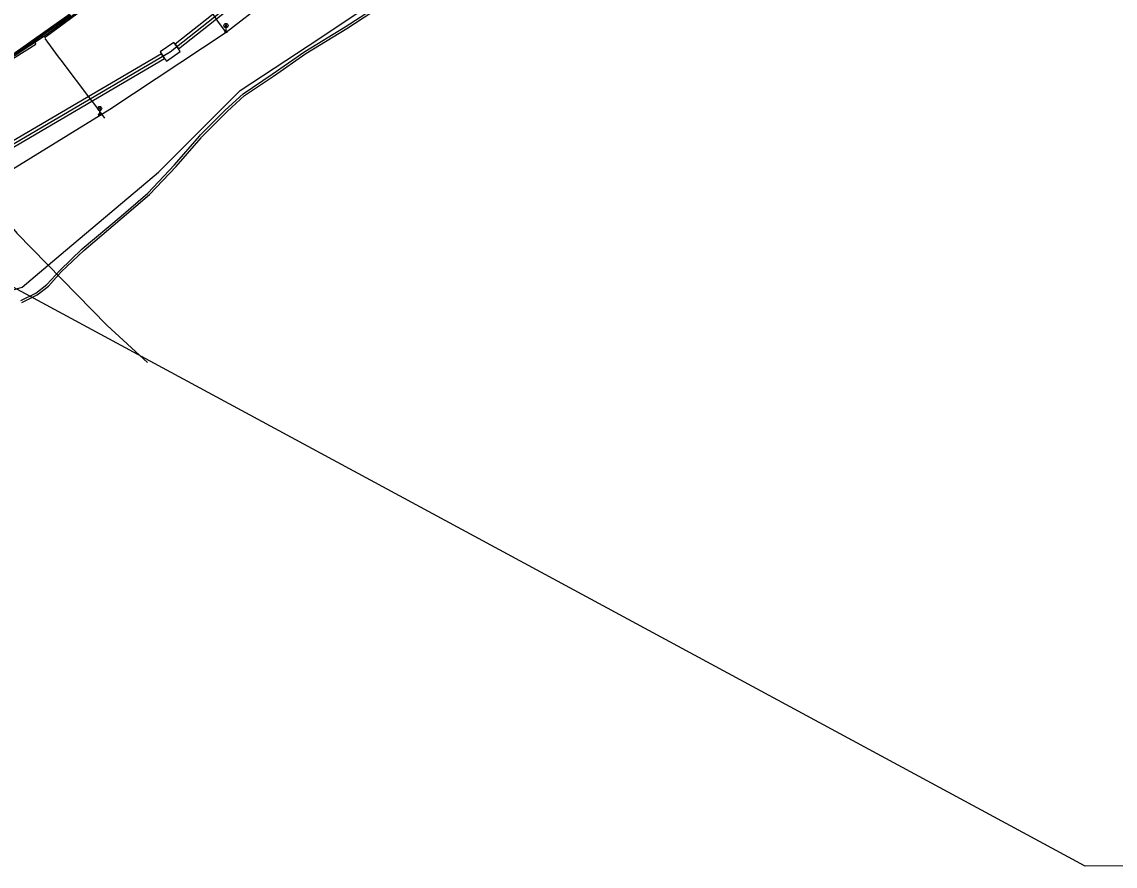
# Model space of a CAD drawing. Extents: x -595540 to -593988, y -1160850 to -1159202.
# Drawn here: x -595158.2 to -594961.5, y -1159795.9 to -1159644.1 of the extents above; entities that cross this region are included whole.
import ezdxf

# ---------------------------------------------------------------- set-up
doc = ezdxf.new("R2010")
doc.units = 0
for name, color, linetype in [('BVK-VODOVOD_trasa sítě', 7, 'Continuous'), ('CETIN_kabel podzemní', 7, 'Continuous'), ('CETIN_kabelovod', 7, 'Continuous'), ('DPMB_kabel', 7, 'Continuous'), ('DPMB_kyneta', 7, 'Continuous'), ('DPMB_trolejové vedení-nosné lano', 7, 'Continuous'), ('DSP-SDEL-VODAFONE_kabel', 7, 'Continuous'), ('EON-NN_kabel', 7, 'Continuous'), ('TSB_kabel VO', 7, 'Continuous'), ('TSB_lampy VO', 7, 'Continuous')]:
    doc.layers.add(name, color=color, linetype=linetype)

msp = doc.modelspace()

# ---------------------------------------------------------------- linework, layer by layer
at = {"layer": 'BVK-VODOVOD_trasa sítě'}
msp.add_lwpolyline([(-594904.555, -1159795.364), (-594966.94, -1159795.92), (-595165.864, -1159688.514)], dxfattribs=at)
at = {"layer": 'CETIN_kabel podzemní'}
for points in [[(-595185.25, -1159700.56), (-595188.47, -1159682.85), (-595188.467, -1159682.848), (-595131.54, -1159649.44), (-595053.47, -1159587.75)], [(-595162.73, -1159675.91), (-595160.47, -1159680.46), (-595159.15, -1159682.03), (-595142.91, -1159698.69), (-595135.61, -1159705.35)]]:
    msp.add_lwpolyline(points, dxfattribs=at)
at = {"layer": 'CETIN_kabelovod'}
for points in [[(-595130.65, -1159648.09), (-595130.08, -1159648.91), (-595054.73, -1159589.39), (-595055.34, -1159588.59), (-595130.65, -1159648.09)], [(-595133.13, -1159649.78), (-595132.55, -1159650.61), (-595132.2, -1159651.11), (-595129.74, -1159649.4), (-595130.08, -1159648.91), (-595130.65, -1159648.09), (-595130.88, -1159647.76), (-595133.34, -1159649.47), (-595133.13, -1159649.78)], [(-595186.14, -1159680.88), (-595185.63, -1159681.74), (-595132.55, -1159650.61), (-595133.13, -1159649.78), (-595186.14, -1159680.88)]]:
    msp.add_lwpolyline(points, close=True, dxfattribs=at)
at = {"layer": 'DPMB_kabel'}
for points in [[(-595292.758, -1159700.257), (-595292.877, -1159699.823), (-595266.276, -1159692.524), (-595249.57, -1159688.853), (-595245.834, -1159688.144), (-595234.655, -1159685.127), (-595225.711, -1159681.909), (-595212.005, -1159677), (-595186.394, -1159665.874), (-595181.181, -1159663.188), (-595169.36, -1159656.533), (-595149.629, -1159642.579)], [(-595292.758, -1159700.257), (-595292.877, -1159699.823), (-595266.276, -1159692.524), (-595249.57, -1159688.853), (-595245.834, -1159688.144), (-595234.655, -1159685.127), (-595225.711, -1159681.909), (-595212.005, -1159677), (-595186.394, -1159665.874), (-595181.181, -1159663.188), (-595169.36, -1159656.533), (-595149.629, -1159642.579)], [(-595246.271, -1159687.426), (-595245.766, -1159688.436), (-595234.565, -1159685.413), (-595225.609, -1159682.191), (-595211.895, -1159677.28), (-595186.266, -1159666.146), (-595181.039, -1159663.452), (-595169.2, -1159656.787), (-595149.451, -1159642.821)], [(-595246.271, -1159687.426), (-595245.766, -1159688.436), (-595234.565, -1159685.413), (-595225.609, -1159682.191), (-595211.895, -1159677.28), (-595186.266, -1159666.146), (-595181.039, -1159663.452), (-595169.2, -1159656.787), (-595149.451, -1159642.821)]]:
    msp.add_lwpolyline(points, dxfattribs=at)
at = {"layer": 'DPMB_kyneta'}
msp.add_lwpolyline([(-595292.837, -1159699.968), (-595266.24, -1159692.67), (-595249.54, -1159689), (-595245.8, -1159688.29), (-595234.61, -1159685.27), (-595211.95, -1159677.14), (-595186.33, -1159666.01), (-595181.11, -1159663.32), (-595169.28, -1159656.66), (-595149.54, -1159642.7)], dxfattribs=at)
at = {"layer": 'DPMB_trolejové vedení-nosné lano'}
for points in [[(-595131.777, -1159630.736), (-595130.73, -1159632.696), (-595130.378, -1159633.254), (-595123.498, -1159643.217), (-595123.051, -1159643.9), (-595121.481, -1159646.03)], [(-595154.115, -1159647.053), (-595151.737, -1159650.355), (-595151.254, -1159650.944), (-595145.902, -1159658.04), (-595145.364, -1159658.686), (-595143.398, -1159661.384)]]:
    msp.add_lwpolyline(points, dxfattribs=at)
at = {"layer": 'DSP-SDEL-VODAFONE_kabel'}
msp.add_lwpolyline([(-595175.343, -1159660.348), (-595155.716, -1159648.084), (-595155.994, -1159647.223), (-595155.026, -1159646.475), (-595154.058, -1159646.8), (-595138.742, -1159635.456)], dxfattribs=at)
at = {"layer": 'EON-NN_kabel'}
for points in [[(-595158.403, -1159694.154), (-595155.753, -1159692.845), (-595153.728, -1159691.278), (-595151.42, -1159688.746), (-595147.391, -1159684.896), (-595140.397, -1159678.981), (-595135.58, -1159674.837), (-595130.78, -1159669.751), (-595126.249, -1159664.582), (-595126.078, -1159664.393), (-595121.664, -1159659.934), (-595118.409, -1159656.975), (-595113.176, -1159653.469), (-595107.296, -1159649.379), (-595100.087, -1159644.959), (-595092.786, -1159640.283)], [(-595158.261, -1159694.514), (-595155.497, -1159693.174), (-595153.458, -1159691.569), (-595151.172, -1159689.039), (-595147.11, -1159685.194), (-595140.211, -1159679.321), (-595135.257, -1159675.097), (-595130.497, -1159670.049), (-595125.99, -1159664.903), (-595125.907, -1159664.795), (-595121.318, -1159660.151), (-595118.185, -1159657.282), (-595112.966, -1159653.792), (-595107.139, -1159649.744), (-595099.792, -1159645.234), (-595092.518, -1159640.532)]]:
    msp.add_lwpolyline(points, dxfattribs=at)
at = {"layer": 'TSB_kabel VO'}
for points in [[(-595311.52, -1159732.86), (-595312.17, -1159731.82), (-595298.07, -1159727.37), (-595271.82, -1159719.66), (-595246.91, -1159710.34), (-595240.14, -1159706.532), (-595236.71, -1159705.52), (-595227.52, -1159701.27), (-595210.67, -1159694.88), (-595191.51, -1159687.33), (-595164.21, -1159673.1), (-595142.43, -1159659.75), (-595121.476, -1159645.924), (-595100.039, -1159629.294), (-595079.879, -1159613.26), (-595058.273, -1159598.671), (-595041.08, -1159581.63), (-595015.273, -1159561.243), (-595005.66, -1159554.33), (-594992.3, -1159545.91), (-594968.403, -1159533.299), (-594944.38, -1159523.55)], [(-595311.52, -1159732.86), (-595312.17, -1159731.82), (-595298.07, -1159727.37), (-595271.82, -1159719.66), (-595246.91, -1159710.34), (-595240.14, -1159706.532), (-595236.71, -1159705.52), (-595234.21, -1159707.9), (-595211.79, -1159705.8), (-595204.78, -1159704.39), (-595175.01, -1159696.69), (-595158.2, -1159691.78), (-595151.19, -1159685.83), (-595133.67, -1159671.11), (-595118.96, -1159656.4), (-595106.7, -1159648.34), (-595088.83, -1159636.43), (-595073.77, -1159626.27), (-595052.05, -1159608.4)], [(-595132.023, -1159630.443), (-595154.183, -1159646.647), (-595175.151, -1159660.385), (-595196.757, -1159671.954), (-595221.894, -1159682.247), (-595234.058, -1159686.585), (-595272.592, -1159696.367), (-595291.944, -1159702.024), (-595303.725, -1159707.383), (-595316.18, -1159708.43), (-595318.43, -1159704.83), (-595317.71, -1159704.04)]]:
    msp.add_lwpolyline(points, dxfattribs=at)
at = {"layer": 'TSB_lampy VO'}
for p, q in [((-595121.783, -1159644.979), (-595121.253, -1159644.449)), ((-595121.783, -1159644.449), (-595121.253, -1159644.979)), ((-595121.783, -1159644.979), (-595121.253, -1159644.449)), ((-595121.783, -1159644.449), (-595121.253, -1159644.979)), ((-595121.518, -1159645.089), (-595121.518, -1159645.839)), ((-595121.518, -1159645.089), (-595121.518, -1159645.839)), ((-595144.514, -1159659.899), (-595143.984, -1159659.369)), ((-595144.514, -1159659.369), (-595143.984, -1159659.899)), ((-595144.514, -1159659.899), (-595143.984, -1159659.369)), ((-595144.514, -1159659.369), (-595143.984, -1159659.899)), ((-595144.249, -1159660.009), (-595144.249, -1159660.759)), ((-595144.249, -1159660.009), (-595144.249, -1159660.759))]:
    msp.add_line(p, q, dxfattribs=at)
for centre, radius in [((-595121.518, -1159644.714), 0.375), ((-595121.518, -1159644.714), 0.375), ((-595121.518, -1159645.839), 0.2), ((-595121.518, -1159645.839), 0.2), ((-595121.518, -1159645.839), 0.145), ((-595121.518, -1159645.839), 0.145), ((-595121.518, -1159645.839), 0.0876), ((-595121.518, -1159645.839), 0.0876), ((-595144.249, -1159659.634), 0.375), ((-595144.249, -1159659.634), 0.375), ((-595144.249, -1159660.759), 0.2), ((-595144.249, -1159660.759), 0.2), ((-595144.249, -1159660.759), 0.145), ((-595144.249, -1159660.759), 0.145), ((-595144.249, -1159660.759), 0.0876), ((-595144.249, -1159660.759), 0.0876)]:
    msp.add_circle(centre, radius, dxfattribs=at)

doc.saveas('drawing.dxf')
